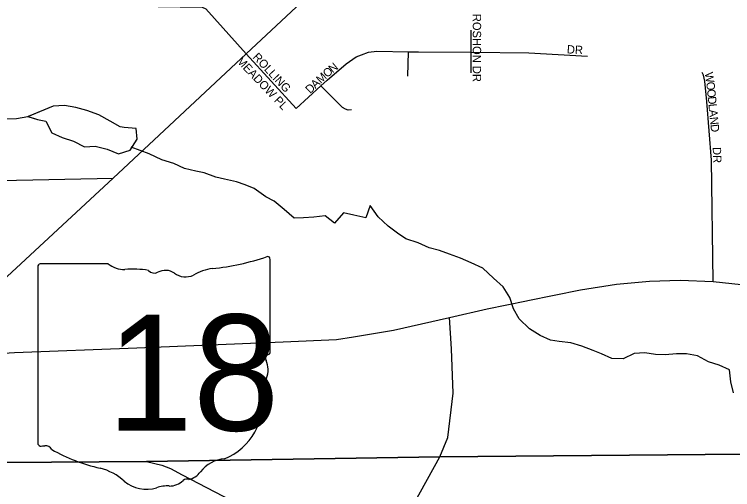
# Model space of a CAD drawing. Extents: x 1985906 to 2277390, y 930619 to 1324581.
# Drawn here: x 2146318 to 2150625, y 1142959 to 1145811 of the extents above; entities that cross this region are included whole.
import ezdxf

# ---------------------------------------------------------------- set-up
doc = ezdxf.new("R2010")
doc.units = 0
for name, color, linetype in [('GM_X_City_Street', 7, 'Continuous'), ('GM_X_City_Street_Text', 7, 'Continuous'), ('GM_X_Minor_Lake', 7, 'Continuous'), ('GM_X_Minor_River', 7, 'Continuous'), ('GM_X_State_Location', 7, 'Continuous'), ('GM_X_State_Route', 7, 'Continuous'), ('GM_X_State_Shield', 7, 'Continuous'), ('GM_X_Township', 7, 'Continuous')]:
    doc.layers.add(name, color=color, linetype=linetype)

msp = doc.modelspace()

# ---------------------------------------------------------------- linework, layer by layer
at = {"layer": 'GM_X_City_Street'}
for points in [[(2142594.8, 1146011.8), (2143152, 1146017.4), (2143708.2, 1146023.1), (2144093.1, 1146027), (2144658, 1146032.7), (2145728.4, 1146043.7), (2146058.4, 1146047), (2146189.7, 1146048.4), (2146233.7, 1146044.8), (2146279.8, 1146025.2), (2146742.7, 1145869.6), (2146782.7, 1145864), (2147443.9, 1145854.7), (2147466, 1145844.9), (2147707.7, 1145573.5)], [(2149056.9, 1145460), (2149056.7, 1145583.5), (2149056.5, 1145716.6)], [(2148008, 1145245.8), (2148156.3, 1145382.2), (2148193.6, 1145416.5), (2148307.4, 1145514.9), (2148367.3, 1145557.1), (2148399.2, 1145569.2), (2148441.2, 1145583.3), (2148491.1, 1145589.4), (2148681.1, 1145586.7), (2148740.9, 1145585.8), (2149056.7, 1145583.5), (2149402.4, 1145580.9), (2149754.2, 1145559.5)], [(2148677.2, 1145439.4), (2148681.1, 1145586.7)], [(2148008, 1145245.8), (2147707.7, 1145573.5)], [(2150507.2, 1144208.7), (2150498.5, 1144935.3), (2150470, 1145288.1), (2150457.8, 1145410.3), (2150449.8, 1145446.4), (2150441.8, 1145462.4)], [(2148339.8, 1145238.4), (2148320.4, 1145236.7), (2148304.6, 1145241.4), (2148285.8, 1145252.3), (2148156.3, 1145382.2)], [(2145751.8, 1144723.3), (2146207.7, 1144729.4), (2146235.8, 1144813.6), (2146910.8, 1144828)], [(2148585.6, 1142641.9), (2148868.6, 1143156.5), (2148917.1, 1143272.5), (2148948.5, 1143537.3), (2148939.9, 1143803.8), (2148926.9, 1143992)], [(2146759.3, 1143126), (2147109.9, 1143128.6), (2147201.9, 1143106.4), (2147254.2, 1143086.5), (2147324.2, 1143048.1), (2148454.1, 1142460.3)], [(2145265.2, 1143115), (2145752, 1143118.5), (2146257.8, 1143122.3), (2146759.3, 1143126)]]:
    msp.add_lwpolyline(points, dxfattribs=at)
at = {"layer": 'GM_X_Minor_Lake'}
for points in [[(2146977.3, 1145131.5), (2146953.3, 1145135.5), (2146893.4, 1145169.5), (2146825.5, 1145207.6), (2146753.6, 1145233.6), (2146687.7, 1145251.6), (2146619.7, 1145263.5), (2146551.8, 1145259.5), (2146396.4, 1145196.5)], [(2146977.3, 1145131.5), (2146953.3, 1145135.5), (2146893.4, 1145169.5), (2146825.5, 1145207.6), (2146753.6, 1145233.6), (2146687.7, 1145251.6), (2146619.7, 1145263.5), (2146551.8, 1145259.5), (2146401.1, 1145198.4)], [(2146400, 1145198.8), (2146456.1, 1145179.8), (2146507.9, 1145169.3), (2146543.9, 1145099.2), (2146605.8, 1145071.2), (2146673.7, 1145049.2), (2146739.7, 1145015.2), (2146803.6, 1145019.2), (2146875.5, 1145001.2), (2146943.4, 1144973.2), (2147013.3, 1144995.3), (2147055.2, 1145061.4), (2147049.2, 1145125.5), (2146977.3, 1145131.5)], [(2146401.1, 1145198.4), (2146456.1, 1145179.8), (2146507.9, 1145169.3), (2146543.9, 1145099.2), (2146605.8, 1145071.2), (2146673.7, 1145049.2), (2146739.7, 1145015.2), (2146803.6, 1145019.2), (2146875.5, 1145001.2), (2146943.4, 1144973.2), (2147013.3, 1144995.3), (2147055.2, 1145061.4), (2147049.2, 1145125.5), (2146977.3, 1145131.5)]]:
    msp.add_lwpolyline(points, dxfattribs=at)
at = {"layer": 'GM_X_Minor_River'}
for points in [[(2146268.1, 1145184.6), (2146332.1, 1145186.7), (2146400, 1145198.8)], [(2150630.4, 1143540.3), (2150614.9, 1143606.1), (2150605.3, 1143678), (2150544.7, 1143706.7), (2150480.4, 1143725.2), (2150413.7, 1143761.8), (2150347.5, 1143774.2), (2150287.6, 1143774.9), (2150219.9, 1143767.3), (2150161.9, 1143770), (2150097.7, 1143780.5), (2150033.9, 1143777), (2149968.8, 1143743.4), (2149900.8, 1143745.9), (2149838.3, 1143774.5), (2149787.9, 1143793.4), (2149721.4, 1143819.9), (2149655.1, 1143840.4), (2149585, 1143848.8), (2149532.9, 1143855.6), (2149470.3, 1143884.2), (2149407.5, 1143924.8), (2149344.3, 1143983.5), (2149310.9, 1144044.8), (2149289.4, 1144112.4), (2149248, 1144175.6), (2149190.9, 1144228.4), (2149127.6, 1144287.1), (2149057, 1144319.5), (2148992.4, 1144348.1), (2148927.9, 1144372.6), (2148867.6, 1144393.2), (2148805.3, 1144409.8), (2148738.7, 1144440.4), (2148666.2, 1144464.7), (2148615.6, 1144497.6), (2148558.7, 1144540.4), (2148499.5, 1144597.1), (2148452, 1144664.2), (2148425.7, 1144589.4), (2148353.5, 1144605.8), (2148291.2, 1144620.4), (2148238.7, 1144559), (2148181.8, 1144601.8), (2148114.1, 1144594.2), (2148052.3, 1144590.8), (2147996.5, 1144587.5), (2147935.3, 1144640.2), (2147876.3, 1144690.9), (2147825.8, 1144715.8), (2147756.7, 1144766.3), (2147702.3, 1144789.1), (2147650, 1144805.9), (2147577.7, 1144822.3), (2147525.5, 1144835.1), (2147457, 1144859.6), (2147406.9, 1144870.4), (2147338.6, 1144886.9), (2147274.1, 1144915.4), (2147201.6, 1144937.8), (2147126.9, 1144974.1), (2147019.4, 1145014.9)]]:
    msp.add_lwpolyline(points, dxfattribs=at)
at = {"layer": 'GM_X_State_Route'}
for points in [[(2146247.6, 1144212.7), (2146910.8, 1144828), (2147707.7, 1145573.5), (2149599.1, 1147343.1), (2150068.5, 1147782.2)], [(2149396.6, 1144093.1), (2149712.1, 1144158), (2149928.3, 1144191.5), (2150126.4, 1144209.1), (2150310.5, 1144216.6), (2150507.2, 1144208.7), (2150788.6, 1144177.3), (2151076.8, 1144133.2)], [(2148926.9, 1143992), (2149153.6, 1144043.2), (2149389.3, 1144091.6), (2149396.6, 1144093.1)], [(2147053.1, 1143810.5), (2147930.6, 1143845.8), (2148248.8, 1143861), (2148350.9, 1143876.8), (2148591.1, 1143916.3), (2148926.9, 1143992)], [(2144694, 1143761.2), (2145219.1, 1143767.3), (2145746.6, 1143773.5), (2146209.8, 1143778.9), (2146287.9, 1143779.8), (2146319.5, 1143781.1)], [(2146319.5, 1143781.1), (2147053.1, 1143810.5)]]:
    msp.add_lwpolyline(points, dxfattribs=at)
at = {"layer": 'GM_X_State_Shield'}
for p, q in [((2147851.7, 1143787.3), (2147851.7, 1144340.1)), ((2146459.5, 1144295.7), (2146459.5, 1143239.1)), ((2146880.9, 1144313.9), (2146473.2, 1144313.9)), ((2147851.5, 1143787.5), (2147851.7, 1143787.3))]:
    msp.add_line(p, q, dxfattribs=at)
for centre, radius, start, end in [((2147355.7, 1145754.4), 1476.4, 275.8445, 288.9065), ((2147836.2, 1144342.4), 15.5, 351.8621, 97.738), ((2146475.4, 1144298), 16.1, 98.1301, 188.1301), ((2146978, 1144436.6), 156.4, 231.6195, 271.1119), ((2147029.9, 1143720.7), 561.6, 80.4867, 94.9883), ((2147157.4, 1144303.4), 45.1, 219.7921, 297.1024), ((2147223.6, 1144181.3), 93.8, 54.4667, 119.1411), ((2147344.7, 1144348.8), 112.9, 233.8562, 294.8282), ((2147544.1, 1143991.2), 297, 97.3462, 120.7689), ((2147835.1, 1143785.2), 16.6, 289.6038, 7.7341), ((2147848.1, 1143746.8), 24, 107.944, 210.337), ((2147695.5, 1143676.9), 144, 340.033, 23.6496), ((2147907.2, 1143556), 104.8, 136.8065, 186.9296), ((2147438.4, 1143485.7), 369.3, 292.3089, 8.9858), ((2146475.6, 1143236.8), 16.3, 171.9584, 258.3066), ((2146478.1, 1143344.9), 124.2, 267.339, 280.6039), ((2146503.5, 1143178.1), 44.8, 29.7484, 93.2717), ((2147068.7, 1144127.5), 1066.1, 240.4129, 257.1985), ((2147594.2, 1142942.4), 202.2, 94.4031, 142.5768), ((2146750.9, 1142764.4), 333.6, 47.1842, 75.836), ((2147337.9, 1143136.7), 119.3, 282.8732, 323.2771), ((2147111.7, 1143172.9), 211.7, 230.7004, 286.2918), ((2147249.4, 1143093.7), 112.8, 268.777, 315.5493), ((2147351.4, 1142991.4), 31.8, 65.7517, 132.6484), ((2147234, 1142807.6), 173.9, 85.6951, 111.2099)]:
    msp.add_arc(centre, radius, start, end, dxfattribs=at)
at = {"layer": 'GM_X_Township'}
for points in [[(2158191.1, 1143237.8), (2148868.6, 1143156.5), (2147109.9, 1143128.6), (2146257.8, 1143122.3), (2145752, 1143118.6), (2145260.2, 1143114.9), (2144701.3, 1143110.8), (2144131.8, 1143106.6), (2143758.7, 1143103.8), (2143195.3, 1143099.6), (2142660.7, 1143095.7), (2141836.5, 1143071.6), (2141176.5, 1143066.2), (2141119.9, 1143065.7), (2139795.7, 1143054.9), (2139790.1, 1144132.9), (2139785.2, 1144742.9), (2139772.8, 1148379.5), (2139763.4, 1149243.6), (2139767.6, 1149880.1), (2139771.2, 1150428.8), (2139748.3, 1153597.6)], [(2139773.1, 1121339.9), (2139793.2, 1125847.3), (2139800.5, 1129668.5), (2139821.3, 1140616.2), (2139795.7, 1143054.9), (2141119.9, 1143065.7), (2141176.5, 1143066.2), (2141836.5, 1143071.6), (2142660.7, 1143095.7), (2143195.3, 1143099.6), (2143758.7, 1143103.8), (2144131.8, 1143106.6), (2144701.3, 1143110.8), (2145260.2, 1143114.9), (2145752, 1143118.6), (2146257.8, 1143122.3), (2147109.9, 1143128.6), (2148868.6, 1143156.5), (2158191.1, 1143237.8)]]:
    msp.add_lwpolyline(points, dxfattribs=at)

# ---------------------------------------------------------------- texts
at = {"layer": 'GM_X_City_Street_Text'}
for s, rotation, p in [('ROSHON DR', 270, (2149066.7, 1145814.1)), ('DR', 356.989, (2149629.8, 1145577.1)), ('MEADOW PL', 313.5567, (2147646.5, 1145528.1)), ('ROLLING', 313.0237, (2147744.1, 1145552.1)), ('N', 39.4586, (2148227, 1145456.7)), ('M', 42.8226, (2148155.1, 1145393.1)), ('O', 40.0015, (2148193.4, 1145428.5)), ('W', 279.3214, (2150456.9, 1145459.6)), ('A', 43.6247, (2148123.4, 1145362.9)), ('D', 43.6247, (2148091.6, 1145332.5)), ('O', 276.1543, (2150466, 1145403.9)), ('O', 275.6258, (2150470.7, 1145360.2)), ('D', 275.6295, (2150475.1, 1145316.5)), ('L', 275.6328, (2150479.4, 1145272.7)), ('A', 275.6258, (2150482.8, 1145237.6)), ('N', 275.6295, (2150487.1, 1145193.8)), ('D', 275.6421, (2150491.5, 1145150)), ('DR', 271.8427, (2150505.4, 1145014.1))]:
    msp.add_text(s, height=50, rotation=rotation, dxfattribs=at).set_placement(p)
at = {"layer": 'GM_X_State_Location'}
for s in ['s', 'r']:
    msp.add_text(s, height=1, dxfattribs=at).set_placement((2147139.9, 1143697.1))
msp.add_text('18', height=1, rotation=0, dxfattribs=at).set_placement((2146888.1, 1143624.4))
at = {"layer": 'GM_X_State_Shield'}
msp.add_text('18', height=696.1, dxfattribs=at).set_placement((2146871.8, 1143313.6))

doc.saveas('drawing.dxf')
